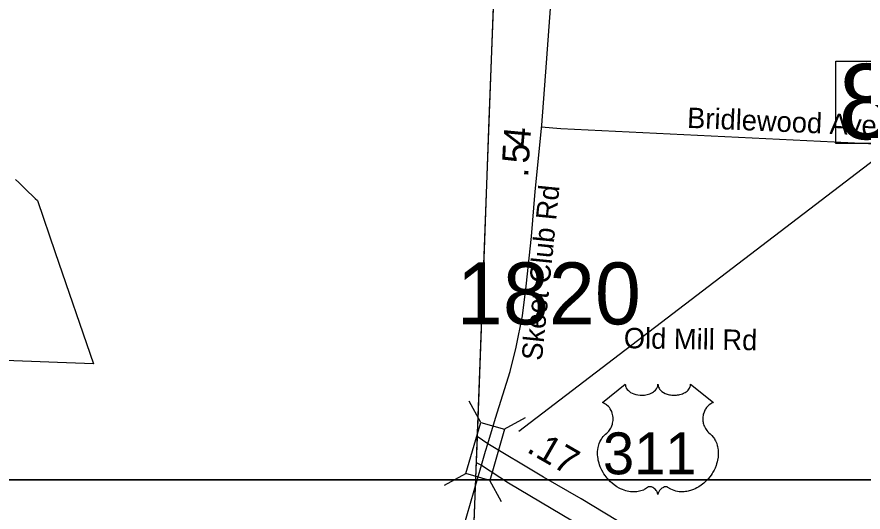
# Model space of a CAD drawing. Extents: x 1662474 to 1856135, y 779280 to 917889.
# Drawn here: x 1689403 to 1693341, y 826439 to 828742 of the extents above; entities that cross this region are included whole.
import ezdxf

# ---------------------------------------------------------------- set-up
doc = ezdxf.new("R2010")
doc.units = 0
for name, color, linetype in [('Cogo Default Point CELL', 7, 'Continuous'), ('Exist Boundary Political City Limit New', 7, 'Continuous'), ('Exist Boundary Political CountyLine', 7, 'Continuous'), ('Exist Road Non-System Type 51', 7, 'Continuous'), ('Exist Road Non-System Type 51 Label', 7, 'Continuous'), ('Exist Road Primary US Divided Attributed', 7, 'Continuous'), ('Exist Road Primary US Mileage Hundredths English Label', 7, 'Continuous'), ('Exist Road Primary US Shield Number Label', 7, 'Continuous'), ('Exist Road Secondary Mileage Tenths English Label', 7, 'Continuous'), ('Exist Road Secondary Structure Standard Bridge CELL', 7, 'Continuous'), ('Exist Road Secondary Structure Standard Bridge Number Label', 7, 'Continuous'), ('Exist Road Secondary Type 51 Attributed', 7, 'Continuous'), ('Exist Road Secondary Type 51 Label', 7, 'Continuous'), ('Map Preparation Boundary City Limit Buffer Line', 7, 'Continuous'), ('Map Preparation Inset Cut Line', 7, 'Continuous'), ('Prop Horizontal Alignment Tick Label', 7, 'Continuous')]:
    doc.layers.add(name, color=color, linetype=linetype)

msp = doc.modelspace()

# ---------------------------------------------------------------- linework, layer by layer
at = {"layer": 'Exist Boundary Political City Limit New'}
for points in [[(1691622.5, 828862.2), (1691600.1, 828264.7), (1691577.5, 827659.8), (1691565.2, 827333.1), (1691547.9, 826870.2), (1691543.2, 826747.3), (1691539, 826634.2), (1691522.6, 826195.4)], [(1689397.6, 827986.7), (1689412.5, 827971.9), (1689427.5, 827957.1), (1689442.5, 827942.4), (1689457.6, 827927.6), (1689472.8, 827913), (1689487.9, 827898.4), (1689498.8, 827888.1), (1689582, 827646.1), (1689760.2, 827127.9), (1689592.8, 827134.4), (1689512.4, 827137.4), (1689265, 827146.9)]]:
    msp.add_lwpolyline(points, dxfattribs=at)
at = {"layer": 'Exist Boundary Political CountyLine'}
msp.add_lwpolyline([(1693532.8, 878638.3), (1693519.9, 877349.9), (1693492, 876609.6), (1693453.8, 875667.6), (1693430.2, 875135.3), (1693375.3, 874115.3), (1693330.7, 873313.6), (1693283.8, 872475.6), (1693250.6, 871813.5), (1693208.1, 871017.3), (1693160.5, 870131.4), (1693122.4, 869369.3), (1693086.5, 868609.1), (1693046.7, 867715.1), (1693006.5, 866759), (1692985.5, 866061), (1692761.5, 860283.7), (1692552.7, 854372.1), (1692258.3, 846140.6), (1691699.3, 830912), (1691456.7, 824436.5)], dxfattribs=at)
at = {"layer": 'Exist Road Non-System Type 51'}
msp.add_lwpolyline([(1691842.6, 828231.7), (1691934.5, 828224.1), (1693652.1, 828139.9), (1693661.8, 828144.9), (1693670.6, 828157.4), (1693699.9, 828720.2), (1693697.8, 828743), (1693687.5, 828762.1), (1693667.2, 828778.2), (1693646.6, 828784.2), (1691901.4, 828865.2)], dxfattribs=at)
at = {"layer": 'Exist Road Primary US Divided Attributed'}
msp.add_line((1691540.4, 826669.9), (1691565.4, 826656.9), dxfattribs=at)
for points in [[(1691594.9, 826756.5), (1691545.1, 826789.6)], [(1692308.8, 826331.1), (1692028.7, 826500.7), (1691854.4, 826601), (1691839, 826609.7), (1691594.9, 826756.5)], [(1691565.4, 826656.9), (1691691.9, 826574.4), (1691989.4, 826397.3), (1692261.6, 826229.9), (1692385.2, 826152.5), (1692498.1, 826080.7), (1692575.8, 826027.9), (1692657.9, 825966.4), (1692730.5, 825904.1), (1692771, 825868.4), (1692818.9, 825822.8), (1692928.8, 825717.8), (1692989.6, 825645.3), (1693075.5, 825559.4), (1693173.8, 825437.7), (1693229.9, 825355.9), (1693322.3, 825224.8), (1693386.4, 825138.7), (1693448.7, 825040.3), (1693621.4, 824772.1)]]:
    msp.add_lwpolyline(points, dxfattribs=at)
at = {"layer": 'Exist Road Secondary Structure Standard Bridge CELL'}
for p, q in [((1691562.3, 826855.8), (1691507.7, 826954.9)), ((1691671, 826824.3), (1691770.1, 826879)), ((1691393.7, 826563.2), (1691492.9, 826617.9)), ((1691658.7, 826486.5), (1691604.1, 826585.7))]:
    msp.add_line(p, q, dxfattribs=at)
msp.add_lwpolyline([(1691492.9, 826617.9), (1691561.8, 826856), (1691673, 826823.8), (1691604.1, 826585.7)], close=True, dxfattribs=at)
at = {"layer": 'Exist Road Secondary Structure Standard Bridge Number Label'}
msp.add_line((1691740.1, 826815.3), (1693421.9, 828101.4), dxfattribs=at)
msp.add_lwpolyline([(1693214.3, 828536.2), (1693858.4, 828536.2), (1693858.4, 828153.9), (1693214.3, 828153.9)], close=True, dxfattribs=at)
at = {"layer": 'Exist Road Secondary Type 51 Attributed'}
for points in [[(1691594.9, 826756.5), (1691630.8, 826875.1), (1691698.8, 827092.3), (1691727.2, 827205.6), (1691756.1, 827351.9), (1691774.1, 827489.3), (1691798.9, 827720.7), (1691815.4, 827930), (1691845.7, 828239.6), (1691867.8, 828528.8), (1691895.3, 828909.9), (1691930.7, 829233.4)], [(1691565.4, 826656.9), (1691584.6, 826721.8), (1691594.9, 826756.5)], [(1691373.6, 825838.3), (1691429.6, 826185.6), (1691565.4, 826656.9)]]:
    msp.add_lwpolyline(points, dxfattribs=at)
at = {"layer": 'Map Preparation Boundary City Limit Buffer Line'}
for points in [[(1691622.5, 828862.2), (1691600.1, 828264.7), (1691577.5, 827659.8), (1691565.2, 827333.1), (1691547.9, 826870.2), (1691543.2, 826747.3), (1691539, 826634.2), (1691522.6, 826195.4)], [(1689397.6, 827986.7), (1689412.5, 827971.9), (1689427.5, 827957.1), (1689442.5, 827942.4), (1689457.6, 827927.6), (1689472.8, 827913), (1689487.9, 827898.4), (1689498.8, 827888.1), (1689582, 827646.1), (1689760.2, 827127.9), (1689592.8, 827134.4), (1689512.4, 827137.4), (1689265, 827146.9)]]:
    msp.add_lwpolyline(points, dxfattribs=at)
at = {"layer": 'Map Preparation Inset Cut Line'}
for points in [[(1731035.7, 826588.1), (1668486.3, 826588.1), (1668486.3, 870408.9), (1731035.7, 870408.9)], [(1731035.7, 782767.4), (1668486.3, 782767.4), (1668486.3, 826588.1), (1731035.7, 826588.1)]]:
    msp.add_lwpolyline(points, close=True, dxfattribs=at)
at = {"layer": 'Prop Horizontal Alignment Tick Label'}
msp.add_lwpolyline([(1692234.8, 827033.2), (1692235, 827028.8), (1692236.1, 827023.6), (1692236.9, 827020.9), (1692239.4, 827015.7), (1692243.4, 827009.6), (1692249, 827003.7), (1692255.4, 826998.4), (1692259.6, 826995.7), (1692266.9, 826991.8), (1692275.1, 826988.3), (1692284.3, 826985.7), (1692293.6, 826983.8), (1692303.8, 826982.7), (1692313.9, 826982.5), (1692324.9, 826983.3), (1692336.9, 826985.6), (1692342.5, 826987.1), (1692348.7, 826989.2), (1692354.5, 826991.6), (1692360.8, 826995), (1692365.9, 826998.3), (1692369.9, 827001.1), (1692375.5, 827006.5), (1692380, 827012.1), (1692381.9, 827015.3), (1692383.6, 827018.3), (1692385.8, 827024.7), (1692386.4, 827027.5), (1692386.9, 827033.4), (1692387.2, 827028.5), (1692387.7, 827025.4), (1692388.5, 827022.4), (1692389.8, 827019.2), (1692392.1, 827014.6), (1692394.6, 827010.9), (1692399.3, 827005.3), (1692402.3, 827002.5), (1692405, 827000.3), (1692412.2, 826995.4), (1692420.6, 826991.1), (1692424.8, 826989.3), (1692429, 826987.8), (1692434.4, 826986.1), (1692440, 826984.8), (1692445.5, 826983.9), (1692451.2, 826983.1), (1692457, 826982.6), (1692461.7, 826982.5), (1692467.4, 826982.6), (1692472.8, 826982.9), (1692478.2, 826983.5), (1692484.3, 826984.5), (1692489.1, 826985.6), (1692495.5, 826987.3), (1692501.3, 826989.3), (1692506.4, 826991.5), (1692512.9, 826995), (1692518.3, 826998.3), (1692522.2, 827001.5), (1692526.8, 827005.7), (1692531.2, 827010.8), (1692533.8, 827014.5), (1692535.6, 827018.3), (1692537.3, 827022.4), (1692538.3, 827026.6), (1692538.8, 827030.3), (1692538.9, 827033.5), (1692645.2, 826948.8), (1692642.7, 826947.9), (1692636.9, 826945.1), (1692632.4, 826942.4), (1692625, 826937.2), (1692621.9, 826934.4), (1692618.8, 826931.4), (1692615.9, 826928.3), (1692613.3, 826925.3), (1692610.3, 826921.1), (1692607.5, 826916.8), (1692604.8, 826912.1), (1692602.8, 826908), (1692599.6, 826899.5), (1692598, 826894.1), (1692597, 826889.5), (1692595.7, 826880), (1692595.4, 826875.5), (1692595.4, 826871), (1692595.7, 826866.3), (1692596.1, 826861.8), (1692596.9, 826857.1), (1692597.7, 826852.9), (1692599, 826847.8), (1692600.9, 826841.9), (1692603.2, 826836.2), (1692608.1, 826827), (1692614.3, 826817.6), (1692618.8, 826812.3), (1692623.2, 826807.8), (1692629.7, 826802.3), (1692633.3, 826799.1), (1692637.3, 826795), (1692644, 826787.3), (1692646.7, 826783.7), (1692649.4, 826779.6), (1692651.9, 826775.4), (1692654.5, 826770.9), (1692656.5, 826766.9), (1692660.2, 826757.8), (1692662.9, 826748.9), (1692664.2, 826744.3), (1692666.2, 826733.9), (1692666.9, 826728.7), (1692667.7, 826718.5), (1692667.8, 826706.2), (1692666.8, 826694.6), (1692664.6, 826680.9), (1692662.8, 826672.8), (1692660, 826663.3), (1692657.3, 826655.1), (1692652.4, 826642.9), (1692648.1, 826634.1), (1692642.6, 826623.8), (1692638.7, 826617.6), (1692634.3, 826611), (1692628.7, 826603.3), (1692622.2, 826595.1), (1692614.3, 826586.5), (1692608, 826580.2), (1692599.7, 826572.8), (1692594.7, 826568.6), (1692587.5, 826563.2), (1692577.7, 826556.7), (1692568.1, 826551.1), (1692559.8, 826546.9), (1692552.6, 826543.8), (1692543.1, 826540.2), (1692527.4, 826535.9), (1692521.7, 826534.7), (1692515, 826533.7), (1692508.6, 826533), (1692502.5, 826532.7), (1692494.2, 826532.7), (1692486, 826533.3), (1692478.2, 826534.4), (1692470.1, 826536.1), (1692461.6, 826538.6), (1692453.9, 826541.6), (1692446.1, 826545.5), (1692433, 826553.8), (1692429.2, 826555.8), (1692427.1, 826556.3), (1692422, 826556.6), (1692417.2, 826555.6), (1692412.3, 826553.6), (1692409.4, 826552.1), (1692405.4, 826549.5), (1692402.4, 826547.1), (1692398.8, 826543.6), (1692396.3, 826540.8), (1692394.3, 826538.5), (1692390.6, 826532.7), (1692389.3, 826529.9), (1692387.9, 826526.3), (1692386.7, 826521), (1692385.1, 826527.7), (1692383.1, 826532.1), (1692380.9, 826535.9), (1692378.5, 826539.2), (1692374.8, 826543.5), (1692371.5, 826546.7), (1692367.5, 826549.9), (1692363.2, 826552.5), (1692359.8, 826554.3), (1692356.6, 826555.5), (1692352.8, 826556.4), (1692349.7, 826556.6), (1692347.1, 826556.6), (1692343.5, 826555.8), (1692338.7, 826552.3), (1692334.2, 826549.2), (1692329.2, 826546.1), (1692323.3, 826543), (1692319, 826540.9), (1692313.9, 826538.9), (1692307.8, 826536.9), (1692301.3, 826535.2), (1692294.6, 826533.9), (1692288.7, 826533), (1692282.3, 826532.4), (1692276.6, 826532.2), (1692270.7, 826532.3), (1692265.1, 826532.7), (1692258.6, 826533.3), (1692250.6, 826534.5), (1692243.9, 826536), (1692236.9, 826537.9), (1692229.7, 826540.1), (1692222, 826543.1), (1692212.3, 826547.3), (1692205.6, 826550.7), (1692195, 826556.8), (1692182.5, 826565.4), (1692173.2, 826573), (1692166.3, 826579.3), (1692156.2, 826589.6), (1692150.3, 826596.3), (1692140.9, 826608.3), (1692135, 826617.1), (1692131.1, 826623.5), (1692125.5, 826633.8), (1692122.4, 826640.2), (1692118.3, 826649.7), (1692115.2, 826658.3), (1692112.5, 826666.4), (1692111.1, 826671.6), (1692109.1, 826680.7), (1692107.9, 826687.2), (1692106.7, 826696.1), (1692106, 826705.4), (1692105.9, 826714), (1692106.1, 826721.2), (1692106.9, 826729.5), (1692108.4, 826738.4), (1692110.1, 826746), (1692111.6, 826751.5), (1692113.9, 826758.1), (1692116.8, 826765.5), (1692120.3, 826772.5), (1692123.7, 826778.3), (1692127.9, 826784.6), (1692132.1, 826789.9), (1692137.5, 826795.8), (1692143.1, 826801.3), (1692148.3, 826805.5), (1692154.5, 826811.5), (1692157.7, 826815.1), (1692161.5, 826820.2), (1692164.6, 826824.9), (1692167, 826829.1), (1692170.3, 826835.3), (1692172.2, 826840), (1692174.7, 826847.2), (1692175.9, 826852.2), (1692177.2, 826858.6), (1692178, 826864.7), (1692178.3, 826872.3), (1692178.1, 826878.6), (1692177.3, 826886), (1692175.9, 826893), (1692174.2, 826899.2), (1692171.6, 826906.2), (1692169.2, 826911.3), (1692165.1, 826918.3), (1692160.6, 826924.8), (1692155.9, 826930.1), (1692151.2, 826934.8), (1692146.7, 826938.3), (1692142.4, 826941.4), (1692137, 826944.6), (1692131.8, 826947.2), (1692128.5, 826948.5)], close=True, dxfattribs=at)

# ---------------------------------------------------------------- texts
at = {"layer": 'Cogo Default Point CELL'}
msp.add_text('1820', height=288, dxfattribs=at).set_placement((1691450.8, 827312))
at = {"layer": 'Exist Road Non-System Type 51 Label'}
for s, rotation, p in [('Bridlewood Ave', 357.5844, (1692521.2, 828226.6)), ('Old Mill Rd', 359.0539, (1692227.3, 827201.4))]:
    msp.add_text(s, height=95, rotation=rotation, dxfattribs=at).set_placement(p)
at = {"layer": 'Exist Road Primary US Mileage Hundredths English Label'}
msp.add_text('.17', height=125, rotation=330.0859, dxfattribs=at).set_placement((1691770.6, 826721.3))
at = {"layer": 'Exist Road Primary US Shield Number Label'}
msp.add_text('311', height=195, dxfattribs=at).set_placement((1692130.9, 826614.4))
at = {"layer": 'Exist Road Secondary Mileage Tenths English Label'}
for s, rotation, p in [('4', 84.5653, (1691788.6, 828132.1)), ('5', 87.135, (1691786.2, 828058.7)), ('.', 84.7453, (1691781.6, 827993.9))]:
    msp.add_text(s, height=125, rotation=rotation, dxfattribs=at).set_placement(p)
at = {"layer": 'Exist Road Secondary Structure Standard Bridge Number Label'}
msp.add_text('80', height=350, dxfattribs=at).set_placement((1693226.9, 828173.7))
at = {"layer": 'Exist Road Secondary Type 51 Label'}
msp.add_text('Skeet Club Rd', height=95, rotation=84.1965, dxfattribs=at).set_placement((1691846.4, 827140.5))

doc.saveas('drawing.dxf')
